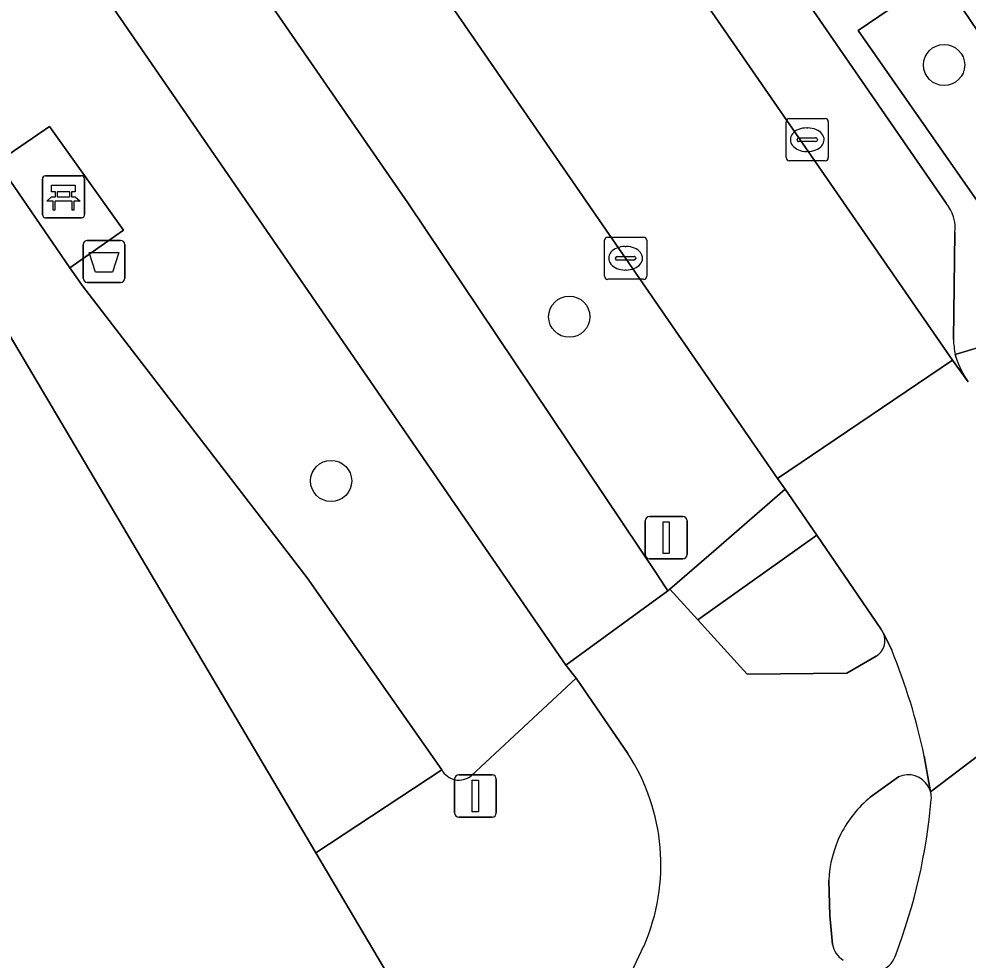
# Model space of a CAD drawing. Extents: x 159888 to 160761, y 384031 to 384750.
# Drawn here: x 160370.36 to 160392.88, y 384132.05 to 384154.38 of the extents above; entities that cross this region are included whole.
import ezdxf

# ---------------------------------------------------------------- set-up
doc = ezdxf.new("R2010")
doc.units = 0
for name, color, linetype in [('IMGEO_Afvalbak', 7, 'Continuous'), ('IMGEO_Bank', 7, 'Continuous'), ('IMGEO_Berm_groen', 7, 'Continuous'), ('IMGEO_Boom', 7, 'Continuous'), ('IMGEO_Fietspad_gesloten', 7, 'Continuous'), ('IMGEO_Groenvoorziening', 7, 'Continuous'), ('IMGEO_Kolk', 7, 'Continuous'), ('IMGEO_Lichtmast', 7, 'Continuous'), ('IMGEO_Parkeervlak_open', 7, 'Continuous'), ('IMGEO_Rijbaan_lokaal_gesloten', 7, 'Continuous'), ('IMGEO_Rijbaan_lokaal_open', 7, 'Continuous'), ('IMGEO_Verkeersbordpaal', 7, 'Continuous'), ('IMGEO_Verkeerseiland_gesloten', 7, 'Continuous'), ('IMGEO_Verkeerseiland_open', 7, 'Continuous'), ('IMGEO_Voetpad_halfverhard', 7, 'Continuous'), ('IMGEO_Voetpad_open', 7, 'Continuous')]:
    doc.layers.add(name, color=color, linetype=linetype)

msp = doc.modelspace()

# ---------------------------------------------------------------- linework, layer by layer
at = {"layer": 'IMGEO_Afvalbak'}
for p, q in [((160371.879, 384148.222), (160371.879, 384149.022)), ((160371.879, 384149.022), (160371.879, 384148.222)), ((160371.979, 384149.122), (160372.769, 384149.122)), ((160372.769, 384149.122), (160371.979, 384149.122)), ((160372.869, 384149.022), (160372.869, 384148.222)), ((160372.869, 384148.222), (160372.869, 384149.022)), ((160372.769, 384148.122), (160371.979, 384148.122)), ((160371.979, 384148.122), (160372.769, 384148.122))]:
    msp.add_line(p, q, dxfattribs=at)
msp.add_lwpolyline([(160372.022, 384148.836), (160372.726, 384148.836), (160372.577, 384148.366), (160372.171, 384148.366), (160372.022, 384148.836)], dxfattribs=at)
for centre, start, end in [((160371.979, 384149.022), 90, 180), ((160371.979, 384149.022), 90, 180), ((160372.769, 384149.022), 0, 90), ((160372.769, 384149.022), 360, 90), ((160371.979, 384148.222), 180, 270), ((160371.979, 384148.222), 180, 270), ((160372.769, 384148.222), 270, 0), ((160372.769, 384148.222), 270, 0)]:
    msp.add_arc(centre, 0.1, start, end, dxfattribs=at)
at = {"layer": 'IMGEO_Bank'}
for p, q in [((160370.914, 384149.731), (160370.914, 384150.572)), ((160370.914, 384150.572), (160370.914, 384149.731)), ((160370.989, 384150.656), (160371.83, 384150.656)), ((160371.83, 384150.656), (160370.989, 384150.656)), ((160371.914, 384150.581), (160371.914, 384149.74)), ((160371.914, 384149.74), (160371.914, 384150.581)), ((160371.223, 384150.162), (160371.223, 384150.268)), ((160371.267, 384150.268), (160371.267, 384150.162)), ((160371.555, 384150.274), (160371.273, 384150.274)), ((160371.273, 384150.156), (160371.555, 384150.156)), ((160371.561, 384150.162), (160371.561, 384150.268)), ((160371.605, 384150.268), (160371.605, 384150.162)), ((160371.611, 384150.054), (160371.218, 384150.054)), ((160371.839, 384149.656), (160370.998, 384149.656)), ((160370.998, 384149.656), (160371.839, 384149.656))]:
    msp.add_line(p, q, dxfattribs=at)
for points in [[(160371.217, 384150.274), (160371.131, 384150.274), (160371.131, 384150.435), (160371.694, 384150.435), (160371.694, 384150.274), (160371.611, 384150.274)], [(160371.161, 384150.054), (160371.019, 384150.054), (160371.131, 384150.156), (160371.217, 384150.156)], [(160371.611, 384150.156), (160371.694, 384150.156), (160371.806, 384150.054), (160371.667, 384150.054)], [(160371.211, 384150.047), (160371.211, 384149.84), (160371.168, 384149.84), (160371.168, 384150.047)], [(160371.661, 384150.047), (160371.661, 384149.84), (160371.617, 384149.84), (160371.617, 384150.047)]]:
    msp.add_lwpolyline(points, dxfattribs=at)
for centre, radius, start, end in [((160370.992, 384150.578), 0.0779, 92.4484, 184.2845), ((160370.992, 384150.578), 0.0779, 92.4484, 184.2845), ((160371.836, 384150.578), 0.0779, 2.4484, 94.2845), ((160371.836, 384150.578), 0.0779, 2.4484, 94.2845), ((160371.216, 384150.267), 0.00671, 2.8957, 87.1043), ((160371.216, 384150.163), 0.00671, 272.8957, 357.1043), ((160371.273, 384150.267), 0.00671, 92.8957, 177.1043), ((160371.273, 384150.163), 0.00671, 182.8957, 267.1043), ((160371.555, 384150.267), 0.00671, 2.8957, 87.1043), ((160371.555, 384150.163), 0.00671, 272.8957, 357.1043), ((160371.612, 384150.267), 0.00671, 92.8957, 177.1043), ((160371.612, 384150.163), 0.00671, 182.8957, 267.1043), ((160371.161, 384150.047), 0.00671, 2.8957, 87.1043), ((160371.218, 384150.047), 0.00671, 92.8957, 177.1043), ((160371.61, 384150.047), 0.00671, 2.8957, 87.1043), ((160371.667, 384150.047), 0.00671, 92.8957, 177.1043), ((160370.992, 384149.734), 0.0779, 182.4484, 274.2845), ((160370.992, 384149.734), 0.0779, 182.4484, 274.2845), ((160371.836, 384149.734), 0.0779, 272.4484, 4.2845), ((160371.836, 384149.734), 0.0779, 272.4484, 4.2845)]:
    msp.add_arc(centre, radius, start, end, dxfattribs=at)
at = {"layer": 'IMGEO_Berm_groen'}
msp.add_lwpolyline([(160375.33, 384162.358), (160368.516, 384172.281), (160363.339, 384179.819), (160361.603, 384178.668), (160360.859, 384178.175), (160360.492, 384177.637), (160379.582, 384150.01), (160385.517, 384141.168), (160385.525, 384141.156), (160385.76, 384140.807), (160385.806, 384140.847), (160386.901, 384141.797), (160388.539, 384143.217), (160388.361, 384143.475), (160384.755, 384148.698)], close=True, dxfattribs=at)
for points in [[(160358.061, 384175.74), (160356.829, 384174.884), (160354.449, 384173.232), (160369.836, 384150.975), (160371.081, 384151.826), (160372.839, 384149.363), (160371.567, 384148.472), (160371.863, 384148.044), (160377.195, 384141.113), (160380.392, 384136.556)], [(160381.089, 384136.417), (160382.45, 384137.684), (160383.579, 384138.735), (160383.338, 384139.04), (160358.061, 384175.74)]]:
    msp.add_lwpolyline(points, dxfattribs=at)
msp.add_arc((160380.798, 384136.776), 0.462, 208.4596, 308.9838, dxfattribs=at)
at = {"layer": 'IMGEO_Boom'}
for centre in [(160392.313, 384153.284), (160383.417, 384147.311), (160377.765, 384143.413)]:
    msp.add_circle(centre, 0.489, dxfattribs=at)
at = {"layer": 'IMGEO_Fietspad_gesloten'}
for points in [[(160300.173, 384259.725), (160301.925, 384257.178), (160328.105, 384219.124), (160330.579, 384215.605), (160356.471, 384178.065), (160358.061, 384175.74), (160383.338, 384139.04), (160385.76, 384140.807), (160385.525, 384141.156), (160385.517, 384141.168), (160379.582, 384150.01), (160360.492, 384177.637)], [(160390.698, 384139.253), (160390.007, 384138.851), (160387.641, 384138.828), (160386.469, 384140.116), (160385.806, 384140.847), (160385.76, 384140.807), (160383.338, 384139.04), (160383.579, 384138.735), (160384.809, 384136.946)], [(160391.07, 384139.403), (160390.871, 384139.806)], [(160391.992, 384136.037), (160391.842, 384136.884)], [(160390.562, 384135.907), (160391.232, 384136.391)], [(160389.666, 384132.415), (160389.604, 384133.105), (160389.575, 384133.934)]]:
    msp.add_lwpolyline(points, dxfattribs=at)
for centre, radius, start, end in [((160390.472, 384139.627), 0.437, 301.158, 24.0986), ((160377.624, 384133.904), 14.527, 11.836, 22.2416), ((160380.749, 384134.308), 4.842, 336.5496, 33.0171), ((160391.459, 384135.889), 0.551, 30.3011, 114.3044), ((160391.536, 384135.911), 0.473, 15.3972, 32.6912), ((160392.28, 384133.812), 2.709, 129.3568, 153.0988), ((160392.298, 384133.811), 2.726, 153.2473, 177.4138), ((160287.618, 384178.07), 107.74, 330.16325, 334.9084), ((160390.19, 384132.5), 0.531, 189.1812, 238.9107)]:
    msp.add_arc(centre, radius, start, end, dxfattribs=at)
at = {"layer": 'IMGEO_Groenvoorziening'}
msp.add_lwpolyline([(160379.114, 384131.705), (160377.405, 384134.588), (160370.126, 384146.885), (160361.208, 384159.738), (160341.819, 384188.043), (160325.298, 384211.947), (160324.232, 384211.719), (160324.433, 384211.38), (160322.632, 384210.572), (160319.754, 384208.536), (160313.496, 384204.041), (160313.367, 384203.165), (160321.048, 384207.962), (160325.432, 384203.375), (160328.611, 384198.863), (160330.219, 384195.884), (160330.107, 384193.696), (160325.821, 384189.834), (160320.203, 384186.297), (160370.292, 384125.992)], dxfattribs=at)
for points in [[(160392.216, 384155.422), (160390.276, 384154.105), (160395.116, 384147.175), (160396.939, 384148.42)], [(160388.539, 384143.217), (160386.901, 384141.797), (160385.806, 384140.847), (160386.469, 384140.116), (160389.294, 384142.124)]]:
    msp.add_lwpolyline(points, close=True, dxfattribs=at)
at = {"layer": 'IMGEO_Kolk'}
for p, q in [((160388.564, 384151.085), (160388.564, 384151.937)), ((160388.639, 384152.011), (160389.491, 384152.011)), ((160389.565, 384151.937), (160389.565, 384151.085)), ((160389.052, 384151.791), (160389.077, 384151.791)), ((160388.823, 384151.505), (160388.823, 384151.517)), ((160389.261, 384151.468), (160388.863, 384151.468)), ((160388.866, 384151.554), (160389.264, 384151.554)), ((160389.307, 384151.517), (160389.307, 384151.505)), ((160389.075, 384151.231), (160389.05, 384151.231)), ((160389.491, 384151.011), (160388.639, 384151.011)), ((160384.329, 384149.198), (160385.181, 384149.198)), ((160384.254, 384148.272), (160384.254, 384149.124)), ((160384.742, 384148.978), (160384.767, 384148.978)), ((160385.255, 384149.124), (160385.255, 384148.272)), ((160384.556, 384148.741), (160384.954, 384148.741)), ((160384.513, 384148.692), (160384.513, 384148.704)), ((160384.951, 384148.655), (160384.553, 384148.655)), ((160384.997, 384148.704), (160384.997, 384148.692)), ((160384.765, 384148.418), (160384.74, 384148.418)), ((160385.181, 384148.198), (160384.329, 384148.198))]:
    msp.add_line(p, q, dxfattribs=at)
for points in [[(160388.564, 384151.085), (160388.564, 384151.937)], [(160388.639, 384152.011), (160389.491, 384152.011)], [(160389.565, 384151.937), (160389.565, 384151.085)], [(160389.491, 384151.011), (160388.639, 384151.011)], [(160384.329, 384149.198), (160385.181, 384149.198)], [(160384.254, 384148.272), (160384.254, 384149.124)], [(160385.255, 384149.124), (160385.255, 384148.272)], [(160385.181, 384148.198), (160384.329, 384148.198)]]:
    msp.add_lwpolyline(points, dxfattribs=at)
for centre, radius, start, end in [((160388.641, 384151.935), 0.0765, 91.552, 178.448), ((160388.641, 384151.935), 0.0765, 91.552, 178.448), ((160389.489, 384151.935), 0.0765, 1.552, 88.448), ((160389.489, 384151.935), 0.0765, 1.552, 88.448), ((160388.863, 384151.514), 0.0403, 85.8775, 175.7526), ((160388.86, 384151.504), 0.0366, 178.938, 274.7102), ((160389.264, 384151.511), 0.043, 264.8664, 352.4533), ((160389.268, 384151.516), 0.0386, 1.7309, 96.639), ((160388.641, 384151.087), 0.0765, 181.552, 268.448), ((160388.641, 384151.087), 0.0765, 181.552, 268.448), ((160389.489, 384151.087), 0.0765, 271.552, 358.448), ((160389.489, 384151.087), 0.0765, 271.552, 358.448), ((160384.331, 384149.122), 0.0765, 91.552, 178.448), ((160384.331, 384149.122), 0.0765, 91.552, 178.448), ((160385.179, 384149.122), 0.0765, 1.552, 88.448), ((160385.179, 384149.122), 0.0765, 1.552, 88.448), ((160384.553, 384148.701), 0.0403, 85.8775, 175.7526), ((160384.958, 384148.703), 0.0386, 1.7309, 96.639), ((160384.55, 384148.691), 0.0366, 178.938, 274.7102), ((160384.954, 384148.698), 0.043, 264.8664, 352.4533), ((160384.331, 384148.274), 0.0765, 181.552, 268.448), ((160384.331, 384148.274), 0.0765, 181.552, 268.448), ((160385.179, 384148.274), 0.0765, 271.552, 358.448), ((160385.179, 384148.274), 0.0765, 271.552, 358.448)]:
    msp.add_arc(centre, radius, start, end, dxfattribs=at)
for centre, major_axis, ratio, start_param, end_param in [((160389.051, 384151.511), (-0.387, 0.002), 0.722429, 4.712389, 7.853982), ((160389.076, 384151.511), (-0.39, 0.002), 0.717154, 1.570796, 4.712389), ((160384.741, 384148.698), (-0.387, 0.002), 0.722429, 4.712389, 7.853982), ((160384.766, 384148.698), (-0.39, 0.002), 0.717154, 1.570796, 4.712389)]:
    msp.add_ellipse(centre, major_axis=major_axis, ratio=ratio, start_param=start_param, end_param=end_param, dxfattribs=at)
at = {"layer": 'IMGEO_Lichtmast'}
for p, q in [((160380.794, 384136.436), (160381.584, 384136.436)), ((160381.584, 384136.436), (160380.794, 384136.436)), ((160380.694, 384135.536), (160380.694, 384136.336)), ((160380.694, 384136.336), (160380.694, 384135.536)), ((160381.684, 384136.336), (160381.684, 384135.536)), ((160381.684, 384135.536), (160381.684, 384136.336)), ((160381.584, 384135.436), (160380.794, 384135.436)), ((160380.794, 384135.436), (160381.584, 384135.436))]:
    msp.add_line(p, q, dxfattribs=at)
msp.add_lwpolyline([(160381.114, 384136.311), (160381.264, 384136.311), (160381.264, 384135.561), (160381.114, 384135.561), (160381.114, 384136.311)], dxfattribs=at)
for centre, start, end in [((160380.794, 384136.336), 90, 180), ((160380.794, 384136.336), 90, 180), ((160381.584, 384136.336), 0, 90), ((160381.584, 384136.336), 360, 90), ((160380.794, 384135.536), 180, 270), ((160380.794, 384135.536), 180, 270), ((160381.584, 384135.536), 270, 0), ((160381.584, 384135.536), 270, 0)]:
    msp.add_arc(centre, 0.1, start, end, dxfattribs=at)
at = {"layer": 'IMGEO_Parkeervlak_open'}
for points in [[(160372.786, 384174.83), (160392.514, 384146.283), (160392.881, 384145.769)], [(160392.363, 384150.005), (160376.327, 384173.238)], [(160392.534, 384146.77), (160392.571, 384149.308)], [(160392.597, 384146.338), (160392.579, 384146.416)]]:
    msp.add_lwpolyline(points, dxfattribs=at)
for centre, radius, start, end in [((160391.645, 384149.411), 0.932, 353.6451, 39.5874), ((160394.876, 384146.888), 2.345, 182.8809, 191.6081), ((160394.655, 384147.01), 2.165, 198.0787, 214.9708)]:
    msp.add_arc(centre, radius, start, end, dxfattribs=at)
at = {"layer": 'IMGEO_Rijbaan_lokaal_gesloten'}
for points in [[(160392.881, 384145.769), (160392.514, 384146.283), (160388.361, 384143.475), (160388.539, 384143.217), (160389.294, 384142.124), (160390.81, 384139.904)], [(160391.842, 384136.884), (160391.992, 384136.037), (160399.227, 384141.528)], [(160399.227, 384141.528), (160391.992, 384136.037)], [(160390.871, 384139.806), (160391.07, 384139.403)]]:
    msp.add_lwpolyline(points, dxfattribs=at)
for centre, radius, start, end in [((160390.491, 384139.638), 0.415, 23.9153, 39.885), ((160377.624, 384133.904), 14.527, 11.836, 22.2416), ((160391.489, 384135.897), 0.522, 354.8354, 15.5535), ((160378.258, 384137.065), 13.805, 339.2369, 354.9514), ((160390.641, 384132.317), 0.545, 294.9561, 344.4679)]:
    msp.add_arc(centre, radius, start, end, dxfattribs=at)
at = {"layer": 'IMGEO_Rijbaan_lokaal_open'}
msp.add_lwpolyline([(160372.786, 384174.83), (160372.598, 384175.107), (160368.516, 384172.281), (160375.33, 384162.358), (160384.755, 384148.698), (160388.361, 384143.475), (160392.514, 384146.283)], close=True, dxfattribs=at)
at = {"layer": 'IMGEO_Verkeersbordpaal'}
for p, q in [((160385.222, 384141.667), (160385.222, 384142.467)), ((160385.222, 384142.467), (160385.222, 384141.667)), ((160385.322, 384142.567), (160386.112, 384142.567)), ((160386.112, 384142.567), (160385.322, 384142.567)), ((160386.212, 384142.467), (160386.212, 384141.667)), ((160386.212, 384141.667), (160386.212, 384142.467)), ((160386.112, 384141.567), (160385.322, 384141.567)), ((160385.322, 384141.567), (160386.112, 384141.567))]:
    msp.add_line(p, q, dxfattribs=at)
msp.add_lwpolyline([(160385.642, 384142.442), (160385.792, 384142.442), (160385.792, 384141.692), (160385.642, 384141.692), (160385.642, 384142.442)], dxfattribs=at)
for centre, start, end in [((160385.322, 384142.467), 90, 180), ((160385.322, 384142.467), 90, 180), ((160386.112, 384142.467), 0, 90), ((160386.112, 384142.467), 360, 90), ((160385.322, 384141.667), 180, 270), ((160385.322, 384141.667), 180, 270), ((160386.112, 384141.667), 270, 0), ((160386.112, 384141.667), 270, 0)]:
    msp.add_arc(centre, 0.1, start, end, dxfattribs=at)
at = {"layer": 'IMGEO_Verkeerseiland_gesloten'}
for points in [[(160391.232, 384136.391), (160390.562, 384135.907)], [(160389.575, 384133.934), (160389.604, 384133.105), (160389.666, 384132.415)]]:
    msp.add_lwpolyline(points, dxfattribs=at)
for centre, radius, start, end in [((160391.459, 384135.889), 0.551, 30.3011, 114.3044), ((160391.536, 384135.911), 0.473, 15.3972, 32.6912), ((160392.28, 384133.812), 2.709, 129.3568, 153.0988), ((160391.489, 384135.897), 0.522, 354.8354, 15.5535), ((160378.258, 384137.065), 13.805, 339.2369, 354.9514), ((160392.298, 384133.811), 2.726, 153.2473, 177.4138), ((160390.19, 384132.5), 0.531, 189.1812, 238.9107), ((160390.641, 384132.317), 0.545, 294.9561, 344.4679)]:
    msp.add_arc(centre, radius, start, end, dxfattribs=at)
at = {"layer": 'IMGEO_Verkeerseiland_open'}
msp.add_lwpolyline([(160390.81, 384139.904), (160389.294, 384142.124), (160386.469, 384140.116), (160387.641, 384138.828), (160390.007, 384138.851), (160390.698, 384139.253)], dxfattribs=at)
for centre, radius, start, end in [((160390.472, 384139.627), 0.437, 301.158, 24.0986), ((160390.491, 384139.638), 0.415, 23.9153, 39.885)]:
    msp.add_arc(centre, radius, start, end, dxfattribs=at)
at = {"layer": 'IMGEO_Voetpad_halfverhard'}
msp.add_lwpolyline([(160356.829, 384174.884), (160358.061, 384175.74), (160356.471, 384178.065), (160355.235, 384177.216), (160352.854, 384175.581), (160351.3, 384177.831), (160349.614, 384180.272), (160334.27, 384202.493), (160332.555, 384204.976), (160326.934, 384213.116), (160325.298, 384211.947), (160341.819, 384188.043), (160361.208, 384159.738), (160370.126, 384146.885), (160377.405, 384134.588), (160380.392, 384136.556), (160377.195, 384141.113), (160371.863, 384148.044), (160371.567, 384148.472), (160369.836, 384150.975), (160354.449, 384173.232)], close=True, dxfattribs=at)
at = {"layer": 'IMGEO_Voetpad_open'}
for points in [[(160392.579, 384146.416), (160395.116, 384147.175), (160390.276, 384154.105), (160392.216, 384155.422), (160396.939, 384148.42), (160398.179, 384151.117), (160396.428, 384153.672), (160374.65, 384185.092)], [(160376.327, 384173.238), (160392.363, 384150.005)], [(160399.463, 384149.243), (160398.179, 384151.117), (160396.939, 384148.42), (160395.116, 384147.175), (160392.579, 384146.416), (160392.597, 384146.338)], [(160392.571, 384149.308), (160392.534, 384146.77)], [(160384.809, 384136.946), (160383.579, 384138.735), (160382.45, 384137.684), (160381.089, 384136.417)], [(160380.392, 384136.556), (160377.405, 384134.588), (160379.114, 384131.705), (160379.606, 384130.629), (160379.915, 384129.723), (160379.845, 384128.761), (160379.282, 384127.516)]]:
    msp.add_lwpolyline(points, dxfattribs=at)
msp.add_lwpolyline([(160371.567, 384148.472), (160372.839, 384149.363), (160371.081, 384151.826), (160369.836, 384150.975)], close=True, dxfattribs=at)
for centre, radius, start, end in [((160391.645, 384149.411), 0.932, 353.6451, 39.5874), ((160394.876, 384146.888), 2.345, 182.8809, 191.6081), ((160394.655, 384147.01), 2.165, 198.0787, 214.9708), ((160380.749, 384134.308), 4.842, 336.5496, 33.0171), ((160380.798, 384136.776), 0.462, 208.4596, 308.9838), ((160287.618, 384178.07), 107.74, 330.16325, 334.9084)]:
    msp.add_arc(centre, radius, start, end, dxfattribs=at)

doc.saveas('drawing.dxf')
